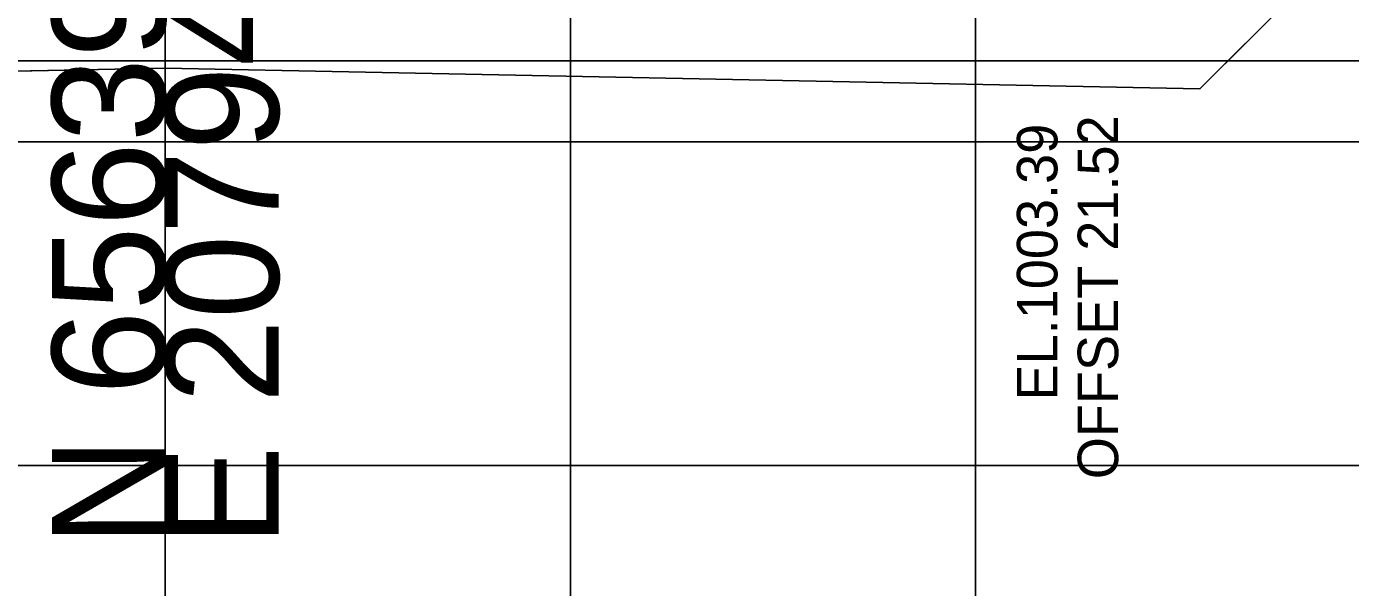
# Model space of a CAD drawing. Extents: x 1131015 to 1136271, y 133453 to 174329.
# Drawn here: x 1131337.03 to 1131369.71, y 167656.64 to 167670.51 of the extents above; entities that cross this region are included whole.
import ezdxf

# ---------------------------------------------------------------- set-up
doc = ezdxf.new("R2010")
doc.units = 0
for name, color, linetype in [('DESIGN - SCRATCH - User 1', 7, 'Continuous'), ('DESIGN - SHEET - Light Grid', 7, 'Continuous'), ('DESIGN - SHEET - Linework', 7, 'Continuous'), ('DESIGN - TYPICAL - Subgrade Tie Text', 7, 'Continuous'), ('GEOTECHNICAL – TYPICAL SECTIONS – Typical', 7, 'Continuous')]:
    doc.layers.add(name, color=color, linetype=linetype)

msp = doc.modelspace()

# ---------------------------------------------------------------- linework, layer by layer
at = {"layer": 'DESIGN - SCRATCH - User 1'}
for q in [(1131921.416, 167667.655), (1131786.529, 167667.655)]:
    msp.add_line((1131340.456, 167667.655), q, dxfattribs=at)
at = {"layer": 'DESIGN - SHEET - Light Grid'}
for p, q in [((1131340.456, 167667.655), (1131340.456, 167733.584)), ((1131040.456, 167667.655), (1131340.456, 167667.655)), ((1131340.456, 167667.655), (1131640.456, 167667.655))]:
    msp.add_line(p, q, dxfattribs=at)
at = {"layer": 'DESIGN - SHEET - Linework'}
for p, q in [((1131340.456, 167609.655), (1131340.456, 167819.655)), ((1131350.456, 167609.655), (1131350.456, 167819.655)), ((1131360.456, 167609.655), (1131360.456, 167819.655)), ((1131190.456, 167669.655), (1131490.456, 167669.655)), ((1131190.456, 167659.655), (1131490.456, 167659.655))]:
    msp.add_line(p, q, dxfattribs=at)
at = {"layer": 'GEOTECHNICAL – TYPICAL SECTIONS – Typical'}
for p, q in [((1131368.456, 167671.423), (1131365.994, 167668.961)), ((1131340.456, 167669.472), (1131314.917, 167668.961)), ((1131365.994, 167668.961), (1131340.456, 167669.472))]:
    msp.add_line(p, q, dxfattribs=at)
msp.add_lwpolyline([(1131312.456, 167671.423), (1131314.917, 167668.961), (1131340.456, 167669.472), (1131365.994, 167668.961), (1131368.456, 167671.423)], dxfattribs=at)

# ---------------------------------------------------------------- texts
at = {"layer": 'DESIGN - SHEET - Light Grid'}
for s, p in [('E 2079475.5411', (1131343.256, 167657.655)), ('N 656393.3200', (1131340.456, 167657.655))]:
    msp.add_text(s, height=2.8, rotation=90, dxfattribs=at).set_placement(p)
at = {"layer": 'DESIGN - TYPICAL - Subgrade Tie Text'}
for s, p in [('EL.1003.39', (1131362.477, 167661.261)), ('OFFSET 21.52', (1131363.977, 167659.317))]:
    msp.add_text(s, height=1, rotation=90, dxfattribs=at).set_placement(p)

doc.saveas('drawing.dxf')
